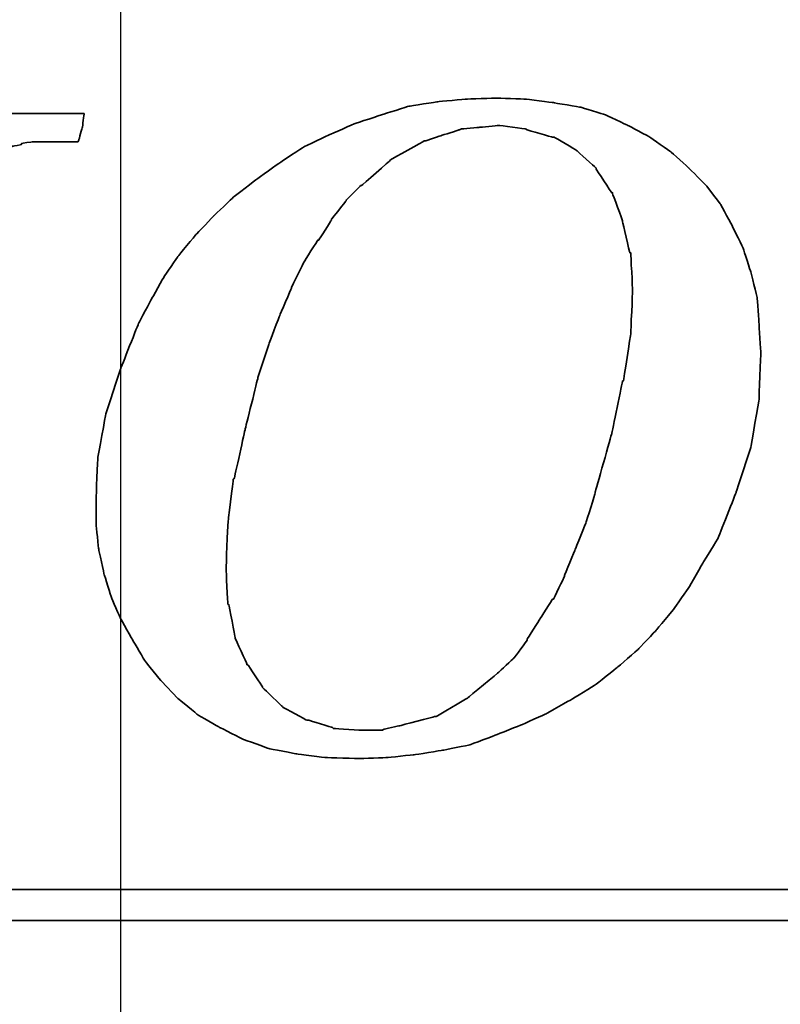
# Model space of a CAD drawing. Header units: millimetres. Extents: x -227 to 3135, y -1502 to 860.
# Tile 482 of 582: x 1241.16 to 1246.11, y -703.36 to -696.95. Entities that reach past the tile are written whole.
import ezdxf

# ---------------------------------------------------------------- set-up
doc = ezdxf.new("R2010")
doc.units = ezdxf.units.MM
doc.layers.add('2', color=7, linetype='CONTINUOUS', true_color=0xffffff)
doc.layers.add('DIM', color=4, linetype='CONTINUOUS')
doc.layers.add('layer 1', color=7, linetype='CONTINUOUS')

# ---------------------------------------------------------------- blocks, each defined once
blk = doc.blocks.new('TBI MOTION logo(完整正式版)')
at = {"layer": 'layer 1', "color": 22, "lineweight": 35}
for points, knots in [([(35.79625, -6.98375), (35.79625, -6.98375), (36.23125, -7.43875), (36.23125, -7.43875), (36.23125, -7.43875), (36.23125, -7.43875), (36.75625, -7.87125), (36.75625, -7.87125), (36.75625, -7.87125), (36.75625, -7.87125), (37.33125, -8.20375), (37.33125, -8.20375), (37.33125, -8.20375), (37.33125, -8.20375), (37.95625, -8.51875), (37.95625, -8.51875), (37.95625, -8.51875), (37.95625, -8.51875), (38.62625, -8.75875), (38.62625, -8.75875), (38.62625, -8.75875), (38.62625, -8.75875), (39.37125, -8.90375), (39.37125, -8.90375), (39.37125, -8.90375), (39.37125, -8.90375), (40.14125, -8.99875), (40.14125, -8.99875), (40.14125, -8.99875), (40.14125, -8.99875), (41.02625, -9.02375), (41.02625, -9.02375), (41.02625, -9.02375), (41.02625, -9.02375), (41.74625, -8.99875), (41.74625, -8.99875), (41.74625, -8.99875), (41.74625, -8.99875), (42.46625, -8.92375), (42.46625, -8.92375), (42.46625, -8.92375), (42.46625, -8.92375), (43.21125, -8.80625), (43.21125, -8.80625), (43.21125, -8.80625), (43.21125, -8.80625), (43.93125, -8.66375), (43.93125, -8.66375), (43.93125, -8.66375), (43.93125, -8.66375), (44.62625, -8.39875), (44.62625, -8.39875), (44.62625, -8.39875), (44.62625, -8.39875), (45.29625, -8.13375), (45.29625, -8.13375), (45.29625, -8.13375), (45.29625, -8.13375), (45.94625, -7.84375), (45.94625, -7.84375), (45.94625, -7.84375), (45.94625, -7.84375), (46.61625, -7.46375), (46.61625, -7.46375), (46.61625, -7.46375), (46.61625, -7.46375), (47.24125, -7.07875), (47.24125, -7.07875), (47.24125, -7.07875), (47.24125, -7.07875), (47.81625, -6.62375), (47.81625, -6.62375), (47.81625, -6.62375), (47.81625, -6.62375), (48.36875, -6.14375), (48.36875, -6.14375), (48.36875, -6.14375), (48.36875, -6.14375), (48.84625, -5.64125), (48.84625, -5.64125), (48.84625, -5.64125), (48.84625, -5.64125), (49.32625, -5.06375), (49.32625, -5.06375), (49.32625, -5.06375), (49.32625, -5.06375), (49.71125, -4.51374), (49.71125, -4.51374), (49.71125, -4.51374), (49.71125, -4.51374), (50.09625, -3.83874), (50.09625, -3.83874), (50.09625, -3.83874), (50.09625, -3.83874), (50.48125, -3.21374), (50.48125, -3.21374), (50.48125, -3.21374), (50.48125, -3.21374), (50.96125, -1.99125), (50.96125, -1.99125), (50.96125, -1.99125), (50.96125, -1.99125), (51.34375, -0.81875), (51.34375, -0.81875), (51.34375, -0.81875), (51.34375, -0.81875), (51.56125, 0.45624), (51.56125, 0.45624), (51.56125, 0.45624), (51.56125, 0.45624), (51.60625, 1.67624), (51.60625, 1.67624), (51.60625, 1.67624), (51.60625, 1.67624), (51.56125, 2.44625), (51.56125, 2.44625), (51.56125, 2.44625), (51.56125, 2.44625), (51.51125, 3.14125), (51.51125, 3.14125), (51.51125, 3.14125), (51.51125, 3.14125), (51.34375, 3.81125), (51.34375, 3.81125), (51.34375, 3.81125), (51.34375, 3.81125), (51.15125, 4.41125), (51.15125, 4.41125), (51.15125, 4.41125), (51.15125, 4.41125), (50.86125, 5.01125), (50.86125, 5.01125), (50.86125, 5.01125), (50.86125, 5.01125), (50.55125, 5.58875), (50.55125, 5.58875), (50.55125, 5.58875), (50.55125, 5.58875), (50.16625, 6.09125), (50.16625, 6.09125), (50.16625, 6.09125), (50.16625, 6.09125), (49.71125, 6.54875), (49.71125, 6.54875), (49.71125, 6.54875), (49.71125, 6.54875), (49.23125, 6.98125), (49.23125, 6.98125), (49.23125, 6.98125), (49.23125, 6.98125), (48.67875, 7.36625), (48.67875, 7.36625), (48.67875, 7.36625), (48.67875, 7.36625), (48.10375, 7.67625), (48.10375, 7.67625), (48.10375, 7.67625), (48.10375, 7.67625), (47.48125, 7.96375), (47.48125, 7.96375), (47.48125, 7.96375), (47.48125, 7.96375), (46.85625, 8.15625), (46.85625, 8.15625), (46.85625, 8.15625), (46.85625, 8.15625), (46.13625, 8.27624), (46.13625, 8.27624), (46.13625, 8.27624), (46.13625, 8.27624), (45.39125, 8.37125), (45.39125, 8.37125), (45.39125, 8.37125), (45.39125, 8.37125), (44.62625, 8.39624), (44.62625, 8.39624), (44.62625, 8.39624), (44.62625, 8.39624), (43.83625, 8.37125), (43.83625, 8.37125), (43.83625, 8.37125), (43.83625, 8.37125), (43.09125, 8.30125), (43.09125, 8.30125), (43.09125, 8.30125), (43.09125, 8.30125), (42.32125, 8.18125), (42.32125, 8.18125), (42.32125, 8.18125), (42.32125, 8.18125), (41.62875, 7.96375), (41.62875, 7.96375), (41.62875, 7.96375), (41.62875, 7.96375), (40.90625, 7.72625), (40.90625, 7.72625), (40.90625, 7.72625), (40.90625, 7.72625), (40.23624, 7.43625), (40.23624, 7.43625), (40.23624, 7.43625), (40.23624, 7.43625), (39.54124, 7.10125), (39.54124, 7.10125), (39.54124, 7.10125), (39.54124, 7.10125), (38.91625, 6.69125), (38.91625, 6.69125), (38.91625, 6.69125), (38.91625, 6.69125), (38.31625, 6.26125), (38.31625, 6.26125), (38.31625, 6.26125), (38.31625, 6.26125), (37.69125, 5.78125), (37.69125, 5.78125), (37.69125, 5.78125), (37.69125, 5.78125), (37.18625, 5.30125), (37.18625, 5.30125), (37.18625, 5.30125), (37.18625, 5.30125), (36.70625, 4.79624), (36.70625, 4.79624), (36.70625, 4.79624), (36.70625, 4.79624), (36.23125, 4.22125), (36.23125, 4.22125), (36.23125, 4.22125), (36.23125, 4.22125), (35.87124, 3.69375), (35.87124, 3.69375), (35.87124, 3.69375), (35.87124, 3.69375), (35.53125, 3.09125), (35.53125, 3.09125), (35.53125, 3.09125), (35.53125, 3.09125), (35.19875, 2.47125), (35.19875, 2.47125), (35.19875, 2.47125), (35.19875, 2.47125), (34.71625, 1.24625), (34.71625, 1.24625), (34.71625, 1.24625), (34.71625, 1.24625), (34.33125, 0.06874), (34.33125, 0.06874), (34.33125, 0.06874), (34.33125, 0.06874), (34.11625, -1.07875), (34.11625, -1.07875), (34.11625, -1.07875), (34.11625, -1.07875), (34.07125, -2.15875), (34.07125, -2.15875), (34.07125, -2.15875), (34.07125, -2.15875), (34.07125, -2.85375), (34.07125, -2.85375), (34.07125, -2.85375), (34.07125, -2.85375), (34.14125, -3.50375), (34.14125, -3.50375), (34.14125, -3.50375), (34.14125, -3.50375), (34.28625, -4.17375), (34.28625, -4.17375), (34.28625, -4.17375), (34.28625, -4.17375), (34.47625, -4.77624), (34.47625, -4.77624), (34.47625, -4.77624), (34.47625, -4.77624), (34.71625, -5.32625), (34.71625, -5.32625), (34.71625, -5.32625), (34.71625, -5.32625), (35.05375, -5.92875), (35.05375, -5.92875), (35.05375, -5.92875), (35.05375, -5.92875), (35.36375, -6.45375), (35.36375, -6.45375), (35.36375, -6.45375), (35.36375, -6.45375), (35.79625, -6.98375), (35.79625, -6.98375)], [0, 0, 0, 0, 0.01388889, 0.01388889, 0.01388889, 0.0138889, 0.02777778, 0.02777778, 0.02777778, 0.02777779, 0.04166667, 0.04166667, 0.04166667, 0.04166668, 0.05555556, 0.05555556, 0.05555556, 0.05555557, 0.06944444, 0.06944444, 0.06944444, 0.06944445, 0.08333333, 0.08333333, 0.08333333, 0.08333334, 0.09722222, 0.09722222, 0.09722222, 0.09722223, 0.11111111, 0.11111111, 0.11111111, 0.11111112, 0.125, 0.125, 0.125, 0.12500001, 0.13888889, 0.13888889, 0.13888889, 0.1388889, 0.15277778, 0.15277778, 0.15277778, 0.15277779, 0.16666667, 0.16666667, 0.16666667, 0.16666668, 0.18055556, 0.18055556, 0.18055556, 0.18055557, 0.19444444, 0.19444444, 0.19444444, 0.19444445, 0.20833333, 0.20833333, 0.20833333, 0.20833334, 0.22222222, 0.22222222, 0.22222222, 0.22222223, 0.23611111, 0.23611111, 0.23611111, 0.23611112, 0.25, 0.25, 0.25, 0.25000001, 0.26388889, 0.26388889, 0.26388889, 0.2638889, 0.27777778, 0.27777778, 0.27777778, 0.27777779, 0.29166667, 0.29166667, 0.29166667, 0.29166668, 0.30555556, 0.30555556, 0.30555556, 0.30555557, 0.31944444, 0.31944444, 0.31944444, 0.31944445, 0.33333333, 0.33333333, 0.33333333, 0.33333334, 0.34722222, 0.34722222, 0.34722222, 0.34722223, 0.36111111, 0.36111111, 0.36111111, 0.36111112, 0.375, 0.375, 0.375, 0.37500001, 0.38888889, 0.38888889, 0.38888889, 0.3888889, 0.40277778, 0.40277778, 0.40277778, 0.40277779, 0.41666667, 0.41666667, 0.41666667, 0.41666668, 0.43055556, 0.43055556, 0.43055556, 0.43055557, 0.44444444, 0.44444444, 0.44444444, 0.44444445, 0.45833333, 0.45833333, 0.45833333, 0.45833334, 0.47222222, 0.47222222, 0.47222222, 0.47222223, 0.48611111, 0.48611111, 0.48611111, 0.48611112, 0.5, 0.5, 0.5, 0.50000001, 0.51388889, 0.51388889, 0.51388889, 0.5138889, 0.52777778, 0.52777778, 0.52777778, 0.52777779, 0.54166667, 0.54166667, 0.54166667, 0.54166668, 0.55555556, 0.55555556, 0.55555556, 0.55555557, 0.56944444, 0.56944444, 0.56944444, 0.56944445, 0.58333333, 0.58333333, 0.58333333, 0.58333334, 0.59722222, 0.59722222, 0.59722222, 0.59722223, 0.61111111, 0.61111111, 0.61111111, 0.61111112, 0.625, 0.625, 0.625, 0.62500001, 0.63888889, 0.63888889, 0.63888889, 0.6388889, 0.65277778, 0.65277778, 0.65277778, 0.65277779, 0.66666667, 0.66666667, 0.66666667, 0.66666668, 0.68055556, 0.68055556, 0.68055556, 0.68055557, 0.69444444, 0.69444444, 0.69444444, 0.69444445, 0.70833333, 0.70833333, 0.70833333, 0.70833334, 0.72222222, 0.72222222, 0.72222222, 0.72222223, 0.73611111, 0.73611111, 0.73611111, 0.73611112, 0.75, 0.75, 0.75, 0.75000001, 0.76388889, 0.76388889, 0.76388889, 0.7638889, 0.77777778, 0.77777778, 0.77777778, 0.77777779, 0.79166667, 0.79166667, 0.79166667, 0.79166668, 0.80555556, 0.80555556, 0.80555556, 0.80555557, 0.81944444, 0.81944444, 0.81944444, 0.81944445, 0.83333333, 0.83333333, 0.83333333, 0.83333334, 0.84722222, 0.84722222, 0.84722222, 0.84722223, 0.86111111, 0.86111111, 0.86111111, 0.86111112, 0.875, 0.875, 0.875, 0.87500001, 0.88888889, 0.88888889, 0.88888889, 0.8888889, 0.90277778, 0.90277778, 0.90277778, 0.90277779, 0.91666667, 0.91666667, 0.91666667, 0.91666668, 0.93055556, 0.93055556, 0.93055556, 0.93055557, 0.94444444, 0.94444444, 0.94444444, 0.94444445, 0.95833333, 0.95833333, 0.95833333, 0.95833334, 0.97222222, 0.97222222, 0.97222222, 0.97222223, 0.98611111, 0.98611111, 0.98611111, 0.98611112, 1, 1, 1, 1]), ([(22.26375, -7.94375), (22.26375, -7.94375), (22.26375, -7.96625), (22.26375, -7.96625), (22.26375, -7.96625), (22.26375, -7.96625), (22.24125, -7.99125), (22.24125, -7.99125), (22.24125, -7.99125), (22.24125, -7.99125), (22.14625, -8.34875), (22.14625, -8.34875), (22.14625, -8.34875), (22.14625, -8.34875), (22.07625, -8.68625), (22.07625, -8.68625), (22.07625, -8.68625), (22.07625, -8.68625), (22.17125, -8.68625), (22.17125, -8.68625), (22.17125, -8.68625), (22.17125, -8.68625), (22.55375, -8.68625), (22.55375, -8.68625), (22.55375, -8.68625), (22.55375, -8.68625), (23.08125, -8.68625), (23.08125, -8.68625), (23.08125, -8.68625), (23.08125, -8.68625), (23.70375, -8.68625), (23.70375, -8.68625), (23.70375, -8.68625), (23.70375, -8.68625), (24.42625, -8.68625), (24.42625, -8.68625), (24.42625, -8.68625), (24.42625, -8.68625), (25.91125, -8.68625), (25.91125, -8.68625), (25.91125, -8.68625), (25.91125, -8.68625), (27.40125, -8.68625), (27.40125, -8.68625), (27.40125, -8.68625), (27.40125, -8.68625), (28.11875, -8.68625), (28.11875, -8.68625), (28.11875, -8.68625), (28.11875, -8.68625), (28.74125, -8.68625), (28.74125, -8.68625), (28.74125, -8.68625), (28.74125, -8.68625), (29.22125, -8.68625), (29.22125, -8.68625), (29.22125, -8.68625), (29.22125, -8.68625), (29.65625, -8.68625), (29.65625, -8.68625), (29.65625, -8.68625), (29.65625, -8.68625), (29.84875, -8.68625), (29.84875, -8.68625), (29.84875, -8.68625), (29.84875, -8.68625), (29.84875, -8.63875), (29.84875, -8.63875), (29.84875, -8.63875), (29.84875, -8.63875), (29.87125, -8.63875), (29.87125, -8.63875), (29.87125, -8.63875), (29.87125, -8.63875), (29.96875, -8.27875), (29.96875, -8.27875), (29.96875, -8.27875), (29.96875, -8.27875), (30.04125, -7.94375), (30.04125, -7.94375), (30.04125, -7.94375), (30.04125, -7.94375), (29.65625, -7.94375), (29.65625, -7.94375), (29.65625, -7.94375), (29.65625, -7.94375), (29.22125, -7.94375), (29.22125, -7.94375), (29.22125, -7.94375), (29.22125, -7.94375), (29.08125, -7.94375), (29.08125, -7.94375), (29.08125, -7.94375), (29.08125, -7.94375), (29.03125, -7.94375), (29.03125, -7.94375), (29.03125, -7.94375), (29.03125, -7.94375), (28.45625, -7.89375), (28.45625, -7.89375), (28.45625, -7.89375), (28.45625, -7.89375), (28.43125, -7.87125), (28.43125, -7.87125), (28.43125, -7.87125), (28.43125, -7.87125), (28.19125, -7.82375), (28.19125, -7.82375), (28.19125, -7.82375), (28.19125, -7.82375), (28.16625, -7.82375), (28.16625, -7.82375), (28.16625, -7.82375), (28.16625, -7.82375), (28.14625, -7.82375), (28.14625, -7.82375), (28.14625, -7.82375), (28.14625, -7.82375), (27.95125, -7.72375), (27.95125, -7.72375), (27.95125, -7.72375), (27.95125, -7.72375), (27.92625, -7.70375), (27.92625, -7.70375), (27.92625, -7.70375), (27.92625, -7.70375), (27.90625, -7.67875), (27.90625, -7.67875), (27.90625, -7.67875), (27.90625, -7.67875), (27.76125, -7.48875), (27.76125, -7.48875), (27.76125, -7.48875), (27.76125, -7.48875), (27.73375, -7.43875), (27.73375, -7.43875), (27.73375, -7.43875), (27.73375, -7.43875), (27.71125, -7.38875), (27.71125, -7.38875), (27.71125, -7.38875), (27.71125, -7.38875), (27.66625, -7.12875), (27.66625, -7.12875), (27.66625, -7.12875), (27.66625, -7.12875), (27.66625, -7.10375), (27.66625, -7.10375), (27.66625, -7.10375), (27.66625, -7.10375), (27.66625, -7.05375), (27.66625, -7.05375), (27.66625, -7.05375), (27.66625, -7.05375), (27.66625, -7.00875), (27.66625, -7.00875), (27.66625, -7.00875), (27.66625, -7.00875), (27.71125, -6.69625), (27.71125, -6.69625), (27.71125, -6.69625), (27.71125, -6.69625), (27.71125, -6.67125), (27.71125, -6.67125), (27.71125, -6.67125), (27.71125, -6.67125), (27.73375, -6.64875), (27.73375, -6.64875), (27.73375, -6.64875), (27.73375, -6.64875), (27.78625, -6.50375), (27.78625, -6.50375), (27.78625, -6.50375), (27.78625, -6.50375), (27.83125, -6.38375), (27.83125, -6.38375), (27.83125, -6.38375), (27.83125, -6.38375), (27.88125, -6.14375), (27.88125, -6.14375), (27.88125, -6.14375), (27.88125, -6.14375), (27.88125, -6.11875), (27.88125, -6.11875), (27.88125, -6.11875), (27.88125, -6.11875), (27.97625, -5.85375), (27.97625, -5.85375), (27.97625, -5.85375), (27.97625, -5.85375), (28.07375, -5.47125), (28.07375, -5.47125), (28.07375, -5.47125), (28.07375, -5.47125), (28.26625, -4.65375), (28.26625, -4.65375), (28.26625, -4.65375), (28.26625, -4.65375), (28.26625, -4.63375), (28.26625, -4.63375), (28.26625, -4.63375), (28.26625, -4.63375), (28.55125, -3.67374), (28.55125, -3.67374), (28.55125, -3.67374), (28.55125, -3.67374), (28.84125, -2.59374), (28.84125, -2.59374), (28.84125, -2.59374), (28.84125, -2.59374), (29.46125, -0.19375), (29.46125, -0.19375), (29.46125, -0.19375), (29.46125, -0.19375), (30.08625, 2.20624), (30.08625, 2.20624), (30.08625, 2.20624), (30.08625, 2.20624), (30.37625, 3.30875), (30.37625, 3.30875), (30.37625, 3.30875), (30.37625, 3.30875), (30.37625, 3.33125), (30.37625, 3.33125), (30.37625, 3.33125), (30.37625, 3.33125), (30.66125, 4.27125), (30.66125, 4.27125), (30.66125, 4.27125), (30.66125, 4.27125), (30.66125, 4.31875), (30.66125, 4.31875), (30.66125, 4.31875), (30.66125, 4.31875), (30.85625, 5.13125), (30.85625, 5.13125), (30.85625, 5.13125), (30.85625, 5.13125), (30.95125, 5.47125), (30.95125, 5.47125), (30.95125, 5.47125), (30.95125, 5.47125), (30.95125, 5.49125), (30.95125, 5.49125), (30.95125, 5.49125), (30.95125, 5.49125), (31.04625, 5.75625), (31.04625, 5.75625), (31.04625, 5.75625), (31.04625, 5.75625), (31.09625, 5.97125), (31.09625, 5.97125), (31.09625, 5.97125), (31.09625, 5.97125), (31.09625, 5.99624), (31.09625, 5.99624), (31.09625, 5.99624), (31.09625, 5.99624), (31.14375, 6.16625), (31.14375, 6.16625), (31.14375, 6.16625), (31.14375, 6.16625), (31.14375, 6.18625), (31.14375, 6.18625), (31.14375, 6.18625), (31.14375, 6.18625), (31.16624, 6.28625), (31.16624, 6.28625), (31.16624, 6.28625), (31.16624, 6.28625), (31.16624, 6.33124), (31.16624, 6.33124), (31.16624, 6.33124), (31.16624, 6.33124), (31.19125, 6.38124), (31.19125, 6.38124), (31.19125, 6.38124), (31.19125, 6.38124), (31.38125, 6.71625), (31.38125, 6.71625), (31.38125, 6.71625), (31.38125, 6.71625), (31.40624, 6.74125), (31.40624, 6.74125), (31.40624, 6.74125), (31.40624, 6.74125), (31.43125, 6.76625), (31.43125, 6.76625), (31.43125, 6.76625), (31.43125, 6.76625), (31.64625, 7.00624), (31.64625, 7.00624), (31.64625, 7.00624), (31.64625, 7.00624), (31.67125, 7.00624), (31.67125, 7.00624), (31.67125, 7.00624), (31.67125, 7.00624), (31.69625, 7.00624), (31.69625, 7.00624), (31.69625, 7.00624), (31.69625, 7.00624), (31.83875, 7.10125), (31.83875, 7.10125), (31.83875, 7.10125), (31.83875, 7.10125), (31.86124, 7.12624), (31.86124, 7.12624), (31.86124, 7.12624), (31.86124, 7.12624), (31.88625, 7.12624), (31.88625, 7.12624), (31.88625, 7.12624), (31.88625, 7.12624), (32.10124, 7.17125), (32.10124, 7.17125), (32.10124, 7.17125), (32.10124, 7.17125), (32.10124, 7.19624), (32.10124, 7.19624), (32.10124, 7.19624), (32.10124, 7.19624), (32.39125, 7.24624), (32.39125, 7.24624), (32.39125, 7.24624), (32.39125, 7.24624), (32.41624, 7.24624), (32.41624, 7.24624), (32.41624, 7.24624), (32.41624, 7.24624), (32.43624, 7.24624), (32.43624, 7.24624), (32.43624, 7.24624), (32.43624, 7.24624), (32.72375, 7.24624), (32.72375, 7.24624), (32.72375, 7.24624), (32.72375, 7.24624), (32.79624, 7.24624), (32.79624, 7.24624), (32.79624, 7.24624), (32.79624, 7.24624), (32.89625, 7.24624), (32.89625, 7.24624), (32.89625, 7.24624), (32.89625, 7.24624), (33.23124, 7.24624), (33.23124, 7.24624), (33.23124, 7.24624), (33.23124, 7.24624), (33.59125, 7.24624), (33.59125, 7.24624), (33.59125, 7.24624), (33.59125, 7.24624), (33.61625, 7.29125), (33.61625, 7.29125), (33.61625, 7.29125), (33.61625, 7.29125), (33.71125, 7.62625), (33.71125, 7.62625), (33.71125, 7.62625), (33.71125, 7.62625), (33.75625, 7.98625), (33.75625, 7.98625), (33.75625, 7.98625), (33.75625, 7.98625), (33.63625, 7.98625), (33.63625, 7.98625), (33.63625, 7.98625), (33.63625, 7.98625), (33.23124, 7.98625), (33.23124, 7.98625), (33.23124, 7.98625), (33.23124, 7.98625), (32.67875, 7.98625), (32.67875, 7.98625), (32.67875, 7.98625), (32.67875, 7.98625), (32.05625, 7.98625), (32.05625, 7.98625), (32.05625, 7.98625), (32.05625, 7.98625), (31.35625, 7.98625), (31.35625, 7.98625), (31.35625, 7.98625), (31.35625, 7.98625), (29.80125, 7.98625), (29.80125, 7.98625), (29.80125, 7.98625), (29.80125, 7.98625), (28.26625, 7.98625), (28.26625, 7.98625), (28.26625, 7.98625), (28.26625, 7.98625), (27.59125, 7.98625), (27.59125, 7.98625), (27.59125, 7.98625), (27.59125, 7.98625), (26.91875, 7.98625), (26.91875, 7.98625), (26.91875, 7.98625), (26.91875, 7.98625), (26.39125, 7.98625), (26.39125, 7.98625), (26.39125, 7.98625), (26.39125, 7.98625), (25.96125, 7.98625), (25.96125, 7.98625), (25.96125, 7.98625), (25.96125, 7.98625), (25.76875, 7.98625), (25.76875, 7.98625), (25.76875, 7.98625), (25.76875, 7.98625), (25.76875, 7.96375), (25.76875, 7.96375), (25.76875, 7.96375), (25.76875, 7.96375), (25.74625, 7.94125), (25.74625, 7.94125), (25.74625, 7.94125), (25.74625, 7.94125), (25.64875, 7.55625), (25.64875, 7.55625), (25.64875, 7.55625), (25.64875, 7.55625), (25.57625, 7.24624), (25.57625, 7.24624), (25.57625, 7.24624), (25.57625, 7.24624), (25.59875, 7.24624), (25.59875, 7.24624), (25.59875, 7.24624), (25.59875, 7.24624), (26.01125, 7.24624), (26.01125, 7.24624), (26.01125, 7.24624), (26.01125, 7.24624), (26.48625, 7.24624), (26.48625, 7.24624), (26.48625, 7.24624), (26.48625, 7.24624), (26.60625, 7.24624), (26.60625, 7.24624), (26.60625, 7.24624), (26.60625, 7.24624), (26.63125, 7.24624), (26.63125, 7.24624), (26.63125, 7.24624), (26.63125, 7.24624), (26.68125, 7.24624), (26.68125, 7.24624), (26.68125, 7.24624), (26.68125, 7.24624), (26.70625, 7.24624), (26.70625, 7.24624), (26.70625, 7.24624), (26.70625, 7.24624), (26.96625, 7.24624), (26.96625, 7.24624), (26.96625, 7.24624), (26.96625, 7.24624), (26.99125, 7.21875), (26.99125, 7.21875), (26.99125, 7.21875), (26.99125, 7.21875), (27.23375, 7.17125), (27.23375, 7.17125), (27.23375, 7.17125), (27.23375, 7.17125), (27.40125, 7.12624), (27.40125, 7.12624), (27.40125, 7.12624), (27.40125, 7.12624), (27.56625, 7.07624), (27.56625, 7.07624), (27.56625, 7.07624), (27.56625, 7.07624), (27.61375, 7.07624), (27.61375, 7.07624), (27.61375, 7.07624), (27.61375, 7.07624), (27.64125, 7.07624), (27.64125, 7.07624), (27.64125, 7.07624), (27.64125, 7.07624), (27.66625, 7.02624), (27.66625, 7.02624), (27.66625, 7.02624), (27.66625, 7.02624), (27.85625, 6.86125), (27.85625, 6.86125), (27.85625, 6.86125), (27.85625, 6.86125), (27.88125, 6.81125), (27.88125, 6.81125), (27.88125, 6.81125), (27.88125, 6.81125), (27.88125, 6.76625), (27.88125, 6.76625), (27.88125, 6.76625), (27.88125, 6.76625), (27.92625, 6.47625), (27.92625, 6.47625), (27.92625, 6.47625), (27.92625, 6.47625), (27.95125, 6.45124), (27.95125, 6.45124), (27.95125, 6.45124), (27.95125, 6.45124), (27.95125, 6.42625), (27.95125, 6.42625), (27.95125, 6.42625), (27.95125, 6.42625), (27.95125, 6.40625), (27.95125, 6.40625), (27.95125, 6.40625), (27.95125, 6.40625), (27.92625, 6.35625), (27.92625, 6.35625), (27.92625, 6.35625), (27.92625, 6.35625), (27.92625, 6.33124), (27.92625, 6.33124), (27.92625, 6.33124), (27.92625, 6.33124), (27.90625, 5.99624), (27.90625, 5.99624), (27.90625, 5.99624), (27.90625, 5.99624), (27.88125, 5.89875), (27.88125, 5.89875), (27.88125, 5.89875), (27.88125, 5.89875), (27.85625, 5.87625), (27.85625, 5.87625), (27.85625, 5.87625), (27.85625, 5.87625), (27.85625, 5.85125), (27.85625, 5.85125), (27.85625, 5.85125), (27.85625, 5.85125), (27.85625, 5.82625), (27.85625, 5.82625), (27.85625, 5.82625), (27.85625, 5.82625), (27.83125, 5.82625), (27.83125, 5.82625), (27.83125, 5.82625), (27.83125, 5.82625), (27.78625, 5.63625), (27.78625, 5.63625), (27.78625, 5.63625), (27.78625, 5.63625), (27.78625, 5.61125), (27.78625, 5.61125), (27.78625, 5.61125), (27.78625, 5.61125), (27.78625, 5.58875), (27.78625, 5.58875), (27.78625, 5.58875), (27.78625, 5.58875), (27.68625, 5.42125), (27.68625, 5.42125), (27.68625, 5.42125), (27.68625, 5.42125), (27.66625, 5.13125), (27.66625, 5.13125), (27.66625, 5.13125), (27.66625, 5.13125), (27.64125, 5.10874), (27.64125, 5.10874), (27.64125, 5.10874), (27.64125, 5.10874), (27.64125, 5.08625), (27.64125, 5.08625), (27.64125, 5.08625), (27.64125, 5.08625), (27.52125, 4.75124), (27.52125, 4.75124), (27.52125, 4.75124), (27.52125, 4.75124), (27.30625, 3.95625), (27.30625, 3.95625), (27.30625, 3.95625), (27.30625, 3.95625), (27.03875, 2.97125), (27.03875, 2.97125), (27.03875, 2.97125), (27.03875, 2.97125), (26.75375, 1.87125), (26.75375, 1.87125), (26.75375, 1.87125), (26.75375, 1.87125), (26.12625, -0.50374), (26.12625, -0.50374), (26.12625, -0.50374), (26.12625, -0.50374), (25.50625, -2.85375), (25.50625, -2.85375), (25.50625, -2.85375), (25.50625, -2.85375), (25.21625, -3.95875), (25.21625, -3.95875), (25.21625, -3.95875), (25.21625, -3.95875), (25.21625, -3.98375), (25.21625, -3.98375), (25.21625, -3.98375), (25.21625, -3.98375), (24.93125, -4.94375), (24.93125, -4.94375), (24.93125, -4.94375), (24.93125, -4.94375), (24.73625, -5.78375), (24.73625, -5.78375), (24.73625, -5.78375), (24.73625, -5.78375), (24.64125, -6.11875), (24.64125, -6.11875), (24.64125, -6.11875), (24.64125, -6.11875), (24.64125, -6.14375), (24.64125, -6.14375), (24.64125, -6.14375), (24.64125, -6.14375), (24.54625, -6.40875), (24.54625, -6.40875), (24.54625, -6.40875), (24.54625, -6.40875), (24.49625, -6.64875), (24.49625, -6.64875), (24.49625, -6.64875), (24.49625, -6.64875), (24.49625, -6.67125), (24.49625, -6.67125), (24.49625, -6.67125), (24.49625, -6.67125), (24.45125, -6.81375), (24.45125, -6.81375), (24.45125, -6.81375), (24.45125, -6.81375), (24.40125, -6.95875), (24.40125, -6.95875), (24.40125, -6.95875), (24.40125, -6.95875), (24.23375, -7.34375), (24.23375, -7.34375), (24.23375, -7.34375), (24.23375, -7.34375), (24.23375, -7.36875), (24.23375, -7.36875), (24.23375, -7.36875), (24.23375, -7.36875), (24.20875, -7.38875), (24.20875, -7.38875), (24.20875, -7.38875), (24.20875, -7.38875), (23.94625, -7.67875), (23.94625, -7.67875), (23.94625, -7.67875), (23.94625, -7.67875), (23.92125, -7.70375), (23.92125, -7.70375), (23.92125, -7.70375), (23.92125, -7.70375), (23.87125, -7.72375), (23.87125, -7.72375), (23.87125, -7.72375), (23.87125, -7.72375), (23.53875, -7.87125), (23.53875, -7.87125), (23.53875, -7.87125), (23.53875, -7.87125), (23.51125, -7.87125), (23.51125, -7.87125), (23.51125, -7.87125), (23.51125, -7.87125), (23.49125, -7.89375), (23.49125, -7.89375), (23.49125, -7.89375), (23.49125, -7.89375), (23.05625, -7.94375), (23.05625, -7.94375), (23.05625, -7.94375), (23.05625, -7.94375), (23.03625, -7.94375), (23.03625, -7.94375), (23.03625, -7.94375), (23.03625, -7.94375), (22.98625, -7.94375), (22.98625, -7.94375), (22.98625, -7.94375), (22.98625, -7.94375), (22.88875, -7.94375), (22.88875, -7.94375), (22.88875, -7.94375), (22.88875, -7.94375), (22.55375, -7.94375), (22.55375, -7.94375), (22.55375, -7.94375), (22.55375, -7.94375), (22.26375, -7.94375), (22.26375, -7.94375)], [0, 0, 0, 0, 0.00568182, 0.00568182, 0.00568182, 0.00568183, 0.01136364, 0.01136364, 0.01136364, 0.01136365, 0.01704545, 0.01704545, 0.01704545, 0.01704546, 0.02272727, 0.02272727, 0.02272727, 0.02272728, 0.02840909, 0.02840909, 0.02840909, 0.0284091, 0.03409091, 0.03409091, 0.03409091, 0.03409092, 0.03977273, 0.03977273, 0.03977273, 0.03977274, 0.04545455, 0.04545455, 0.04545455, 0.04545456, 0.05113636, 0.05113636, 0.05113636, 0.05113637, 0.05681818, 0.05681818, 0.05681818, 0.05681819, 0.0625, 0.0625, 0.0625, 0.06250001, 0.06818182, 0.06818182, 0.06818182, 0.06818183, 0.07386364, 0.07386364, 0.07386364, 0.07386365, 0.07954545, 0.07954545, 0.07954545, 0.07954546, 0.08522727, 0.08522727, 0.08522727, 0.08522728, 0.09090909, 0.09090909, 0.09090909, 0.0909091, 0.09659091, 0.09659091, 0.09659091, 0.09659092, 0.10227273, 0.10227273, 0.10227273, 0.10227274, 0.10795455, 0.10795455, 0.10795455, 0.10795456, 0.11363636, 0.11363636, 0.11363636, 0.11363637, 0.11931818, 0.11931818, 0.11931818, 0.11931819, 0.125, 0.125, 0.125, 0.12500001, 0.13068182, 0.13068182, 0.13068182, 0.13068183, 0.13636364, 0.13636364, 0.13636364, 0.13636365, 0.14204545, 0.14204545, 0.14204545, 0.14204546, 0.14772727, 0.14772727, 0.14772727, 0.14772728, 0.15340909, 0.15340909, 0.15340909, 0.1534091, 0.15909091, 0.15909091, 0.15909091, 0.15909092, 0.16477273, 0.16477273, 0.16477273, 0.16477274, 0.17045455, 0.17045455, 0.17045455, 0.17045456, 0.17613636, 0.17613636, 0.17613636, 0.17613637, 0.18181818, 0.18181818, 0.18181818, 0.18181819, 0.1875, 0.1875, 0.1875, 0.18750001, 0.19318182, 0.19318182, 0.19318182, 0.19318183, 0.19886364, 0.19886364, 0.19886364, 0.19886365, 0.20454545, 0.20454545, 0.20454545, 0.20454546, 0.21022727, 0.21022727, 0.21022727, 0.21022728, 0.21590909, 0.21590909, 0.21590909, 0.2159091, 0.22159091, 0.22159091, 0.22159091, 0.22159092, 0.22727273, 0.22727273, 0.22727273, 0.22727274, 0.23295455, 0.23295455, 0.23295455, 0.23295456, 0.23863636, 0.23863636, 0.23863636, 0.23863637, 0.24431818, 0.24431818, 0.24431818, 0.24431819, 0.25, 0.25, 0.25, 0.25000001, 0.25568182, 0.25568182, 0.25568182, 0.25568183, 0.26136364, 0.26136364, 0.26136364, 0.26136365, 0.26704545, 0.26704545, 0.26704545, 0.26704546, 0.27272727, 0.27272727, 0.27272727, 0.27272728, 0.27840909, 0.27840909, 0.27840909, 0.2784091, 0.28409091, 0.28409091, 0.28409091, 0.28409092, 0.28977273, 0.28977273, 0.28977273, 0.28977274, 0.29545455, 0.29545455, 0.29545455, 0.29545456, 0.30113636, 0.30113636, 0.30113636, 0.30113637, 0.30681818, 0.30681818, 0.30681818, 0.30681819, 0.3125, 0.3125, 0.3125, 0.31250001, 0.31818182, 0.31818182, 0.31818182, 0.31818183, 0.32386364, 0.32386364, 0.32386364, 0.32386365, 0.32954545, 0.32954545, 0.32954545, 0.32954546, 0.33522727, 0.33522727, 0.33522727, 0.33522728, 0.34090909, 0.34090909, 0.34090909, 0.3409091, 0.34659091, 0.34659091, 0.34659091, 0.34659092, 0.35227273, 0.35227273, 0.35227273, 0.35227274, 0.35795455, 0.35795455, 0.35795455, 0.35795456, 0.36363636, 0.36363636, 0.36363636, 0.36363637, 0.36931818, 0.36931818, 0.36931818, 0.36931819, 0.375, 0.375, 0.375, 0.37500001, 0.38068182, 0.38068182, 0.38068182, 0.38068183, 0.38636364, 0.38636364, 0.38636364, 0.38636365, 0.39204545, 0.39204545, 0.39204545, 0.39204546, 0.39772727, 0.39772727, 0.39772727, 0.39772728, 0.40340909, 0.40340909, 0.40340909, 0.4034091, 0.40909091, 0.40909091, 0.40909091, 0.40909092, 0.41477273, 0.41477273, 0.41477273, 0.41477274, 0.42045455, 0.42045455, 0.42045455, 0.42045456, 0.42613636, 0.42613636, 0.42613636, 0.42613637, 0.43181818, 0.43181818, 0.43181818, 0.43181819, 0.4375, 0.4375, 0.4375, 0.43750001, 0.44318182, 0.44318182, 0.44318182, 0.44318183, 0.44886364, 0.44886364, 0.44886364, 0.44886365, 0.45454545, 0.45454545, 0.45454545, 0.45454546, 0.46022727, 0.46022727, 0.46022727, 0.46022728, 0.46590909, 0.46590909, 0.46590909, 0.4659091, 0.47159091, 0.47159091, 0.47159091, 0.47159092, 0.47727273, 0.47727273, 0.47727273, 0.47727274, 0.48295455, 0.48295455, 0.48295455, 0.48295456, 0.48863636, 0.48863636, 0.48863636, 0.48863637, 0.49431818, 0.49431818, 0.49431818, 0.49431819, 0.5, 0.5, 0.5, 0.50000001, 0.50568182, 0.50568182, 0.50568182, 0.50568183, 0.51136364, 0.51136364, 0.51136364, 0.51136365, 0.51704545, 0.51704545, 0.51704545, 0.51704546, 0.52272727, 0.52272727, 0.52272727, 0.52272728, 0.52840909, 0.52840909, 0.52840909, 0.5284091, 0.53409091, 0.53409091, 0.53409091, 0.53409092, 0.53977273, 0.53977273, 0.53977273, 0.53977274, 0.54545455, 0.54545455, 0.54545455, 0.54545456, 0.55113636, 0.55113636, 0.55113636, 0.55113637, 0.55681818, 0.55681818, 0.55681818, 0.55681819, 0.5625, 0.5625, 0.5625, 0.56250001, 0.56818182, 0.56818182, 0.56818182, 0.56818183, 0.57386364, 0.57386364, 0.57386364, 0.57386365, 0.57954545, 0.57954545, 0.57954545, 0.57954546, 0.58522727, 0.58522727, 0.58522727, 0.58522728, 0.59090909, 0.59090909, 0.59090909, 0.5909091, 0.59659091, 0.59659091, 0.59659091, 0.59659092, 0.60227273, 0.60227273, 0.60227273, 0.60227274, 0.60795455, 0.60795455, 0.60795455, 0.60795456, 0.61363636, 0.61363636, 0.61363636, 0.61363637, 0.61931818, 0.61931818, 0.61931818, 0.61931819, 0.625, 0.625, 0.625, 0.62500001, 0.63068182, 0.63068182, 0.63068182, 0.63068183, 0.63636364, 0.63636364, 0.63636364, 0.63636365, 0.64204545, 0.64204545, 0.64204545, 0.64204546, 0.64772727, 0.64772727, 0.64772727, 0.64772728, 0.65340909, 0.65340909, 0.65340909, 0.6534091, 0.65909091, 0.65909091, 0.65909091, 0.65909092, 0.66477273, 0.66477273, 0.66477273, 0.66477274, 0.67045455, 0.67045455, 0.67045455, 0.67045456, 0.67613636, 0.67613636, 0.67613636, 0.67613637, 0.68181818, 0.68181818, 0.68181818, 0.68181819, 0.6875, 0.6875, 0.6875, 0.68750001, 0.69318182, 0.69318182, 0.69318182, 0.69318183, 0.69886364, 0.69886364, 0.69886364, 0.69886365, 0.70454545, 0.70454545, 0.70454545, 0.70454546, 0.71022727, 0.71022727, 0.71022727, 0.71022728, 0.71590909, 0.71590909, 0.71590909, 0.7159091, 0.72159091, 0.72159091, 0.72159091, 0.72159092, 0.72727273, 0.72727273, 0.72727273, 0.72727274, 0.73295455, 0.73295455, 0.73295455, 0.73295456, 0.73863636, 0.73863636, 0.73863636, 0.73863637, 0.74431818, 0.74431818, 0.74431818, 0.74431819, 0.75, 0.75, 0.75, 0.75000001, 0.75568182, 0.75568182, 0.75568182, 0.75568183, 0.76136364, 0.76136364, 0.76136364, 0.76136365, 0.76704545, 0.76704545, 0.76704545, 0.76704546, 0.77272727, 0.77272727, 0.77272727, 0.77272728, 0.77840909, 0.77840909, 0.77840909, 0.7784091, 0.78409091, 0.78409091, 0.78409091, 0.78409092, 0.78977273, 0.78977273, 0.78977273, 0.78977274, 0.79545455, 0.79545455, 0.79545455, 0.79545456, 0.80113636, 0.80113636, 0.80113636, 0.80113637, 0.80681818, 0.80681818, 0.80681818, 0.80681819, 0.8125, 0.8125, 0.8125, 0.81250001, 0.81818182, 0.81818182, 0.81818182, 0.81818183, 0.82386364, 0.82386364, 0.82386364, 0.82386365, 0.82954545, 0.82954545, 0.82954545, 0.82954546, 0.83522727, 0.83522727, 0.83522727, 0.83522728, 0.84090909, 0.84090909, 0.84090909, 0.8409091, 0.84659091, 0.84659091, 0.84659091, 0.84659092, 0.85227273, 0.85227273, 0.85227273, 0.85227274, 0.85795455, 0.85795455, 0.85795455, 0.85795456, 0.86363636, 0.86363636, 0.86363636, 0.86363637, 0.86931818, 0.86931818, 0.86931818, 0.86931819, 0.875, 0.875, 0.875, 0.87500001, 0.88068182, 0.88068182, 0.88068182, 0.88068183, 0.88636364, 0.88636364, 0.88636364, 0.88636365, 0.89204545, 0.89204545, 0.89204545, 0.89204546, 0.89772727, 0.89772727, 0.89772727, 0.89772728, 0.90340909, 0.90340909, 0.90340909, 0.9034091, 0.90909091, 0.90909091, 0.90909091, 0.90909092, 0.91477273, 0.91477273, 0.91477273, 0.91477274, 0.92045455, 0.92045455, 0.92045455, 0.92045456, 0.92613636, 0.92613636, 0.92613636, 0.92613637, 0.93181818, 0.93181818, 0.93181818, 0.93181819, 0.9375, 0.9375, 0.9375, 0.93750001, 0.94318182, 0.94318182, 0.94318182, 0.94318183, 0.94886364, 0.94886364, 0.94886364, 0.94886365, 0.95454545, 0.95454545, 0.95454545, 0.95454546, 0.96022727, 0.96022727, 0.96022727, 0.96022728, 0.96590909, 0.96590909, 0.96590909, 0.9659091, 0.97159091, 0.97159091, 0.97159091, 0.97159092, 0.97727273, 0.97727273, 0.97727273, 0.97727274, 0.98295455, 0.98295455, 0.98295455, 0.98295456, 0.98863636, 0.98863636, 0.98863636, 0.98863637, 0.99431818, 0.99431818, 0.99431818, 0.99431819, 1, 1, 1, 1]), ([(38.33875, 1.03124), (38.33875, 1.03124), (38.62625, 1.89625), (38.62625, 1.89625), (38.62625, 1.89625), (38.62625, 1.89625), (38.91625, 2.66375), (38.91625, 2.66375), (38.91625, 2.66375), (38.91625, 2.66375), (39.22625, 3.38125), (39.22625, 3.38125), (39.22625, 3.38125), (39.22625, 3.38125), (39.22625, 3.40624), (39.22625, 3.40624), (39.22625, 3.40624), (39.22625, 3.40624), (39.56124, 4.07624), (39.56124, 4.07624), (39.56124, 4.07624), (39.56124, 4.07624), (39.92125, 4.65125), (39.92125, 4.65125), (39.92125, 4.65125), (39.92125, 4.65125), (39.94625, 4.65125), (39.94625, 4.65125), (39.94625, 4.65125), (39.94625, 4.65125), (40.28125, 5.17875), (40.28125, 5.17875), (40.28125, 5.17875), (40.28125, 5.17875), (40.28125, 5.20375), (40.28125, 5.20375), (40.28125, 5.20375), (40.28125, 5.20375), (40.66875, 5.68625), (40.66875, 5.68625), (40.66875, 5.68625), (40.66875, 5.68625), (40.66875, 5.70625), (40.66875, 5.70625), (40.66875, 5.70625), (40.66875, 5.70625), (41.05124, 6.09125), (41.05124, 6.09125), (41.05124, 6.09125), (41.05124, 6.09125), (41.07625, 6.09125), (41.07625, 6.09125), (41.07625, 6.09125), (41.07625, 6.09125), (41.84125, 6.76625), (41.84125, 6.76625), (41.84125, 6.76625), (41.84125, 6.76625), (41.86625, 6.78625), (41.86625, 6.78625), (41.86625, 6.78625), (41.86625, 6.78625), (42.73125, 7.26624), (42.73125, 7.26624), (42.73125, 7.26624), (42.73125, 7.26624), (42.75625, 7.26624), (42.75625, 7.26624), (42.75625, 7.26624), (42.75625, 7.26624), (43.18625, 7.41125), (43.18625, 7.41125), (43.18625, 7.41125), (43.18625, 7.41125), (43.64125, 7.55625), (43.64125, 7.55625), (43.64125, 7.55625), (43.64125, 7.55625), (43.66625, 7.55625), (43.66625, 7.55625), (43.66625, 7.55625), (43.66625, 7.55625), (43.69125, 7.58124), (43.69125, 7.58124), (43.69125, 7.58124), (43.69125, 7.58124), (44.19125, 7.62625), (44.19125, 7.62625), (44.19125, 7.62625), (44.19125, 7.62625), (44.67125, 7.67625), (44.67125, 7.67625), (44.67125, 7.67625), (44.67125, 7.67625), (44.69625, 7.67625), (44.69625, 7.67625), (44.69625, 7.67625), (44.69625, 7.67625), (45.41875, 7.58124), (45.41875, 7.58124), (45.41875, 7.58124), (45.41875, 7.58124), (45.44125, 7.55625), (45.44125, 7.55625), (45.44125, 7.55625), (45.44125, 7.55625), (46.11125, 7.36625), (46.11125, 7.36625), (46.11125, 7.36625), (46.11125, 7.36625), (46.13625, 7.36625), (46.13625, 7.36625), (46.13625, 7.36625), (46.13625, 7.36625), (46.15875, 7.36625), (46.15875, 7.36625), (46.15875, 7.36625), (46.15875, 7.36625), (46.73625, 7.02624), (46.73625, 7.02624), (46.73625, 7.02624), (46.73625, 7.02624), (46.76125, 7.00624), (46.76125, 7.00624), (46.76125, 7.00624), (46.76125, 7.00624), (47.24125, 6.57124), (47.24125, 6.57124), (47.24125, 6.57124), (47.24125, 6.57124), (47.26625, 6.54875), (47.26625, 6.54875), (47.26625, 6.54875), (47.26625, 6.54875), (47.26625, 6.52375), (47.26625, 6.52375), (47.26625, 6.52375), (47.26625, 6.52375), (47.67375, 5.89875), (47.67375, 5.89875), (47.67375, 5.89875), (47.67375, 5.89875), (47.69625, 5.89875), (47.69625, 5.89875), (47.69625, 5.89875), (47.69625, 5.89875), (47.69625, 5.87625), (47.69625, 5.87625), (47.69625, 5.87625), (47.69625, 5.87625), (47.96125, 5.15625), (47.96125, 5.15625), (47.96125, 5.15625), (47.96125, 5.15625), (47.96125, 5.13125), (47.96125, 5.13125), (47.96125, 5.13125), (47.96125, 5.13125), (48.15125, 4.31875), (48.15125, 4.31875), (48.15125, 4.31875), (48.15125, 4.31875), (48.17625, 4.31875), (48.17625, 4.31875), (48.17625, 4.31875), (48.17625, 4.31875), (48.17625, 4.29125), (48.17625, 4.29125), (48.17625, 4.29125), (48.17625, 4.29125), (48.22625, 3.33125), (48.22625, 3.33125), (48.22625, 3.33125), (48.22625, 3.33125), (48.22625, 3.30875), (48.22625, 3.30875), (48.22625, 3.30875), (48.22625, 3.30875), (48.17625, 2.20624), (48.17625, 2.20624), (48.17625, 2.20624), (48.17625, 2.20624), (48.17625, 2.18124), (48.17625, 2.18124), (48.17625, 2.18124), (48.17625, 2.18124), (47.98375, 0.93624), (47.98375, 0.93624), (47.98375, 0.93624), (47.98375, 0.93624), (47.96125, 0.93624), (47.96125, 0.93624), (47.96125, 0.93624), (47.96125, 0.93624), (47.67375, -0.45874), (47.67375, -0.45874), (47.67375, -0.45874), (47.67375, -0.45874), (47.24125, -1.99125), (47.24125, -1.99125), (47.24125, -1.99125), (47.24125, -1.99125), (47.24125, -2.01874), (47.24125, -2.01874), (47.24125, -2.01874), (47.24125, -2.01874), (47.00125, -2.78375), (47.00125, -2.78375), (47.00125, -2.78375), (47.00125, -2.78375), (46.71125, -3.50375), (46.71125, -3.50375), (46.71125, -3.50375), (46.71125, -3.50375), (46.42625, -4.19875), (46.42625, -4.19875), (46.42625, -4.19875), (46.42625, -4.19875), (46.42625, -4.22375), (46.42625, -4.22375), (46.42625, -4.22375), (46.42625, -4.22375), (46.13625, -4.82374), (46.13625, -4.82374), (46.13625, -4.82374), (46.13625, -4.82374), (46.11125, -4.82374), (46.11125, -4.82374), (46.11125, -4.82374), (46.11125, -4.82374), (45.77625, -5.35125), (45.77625, -5.35125), (45.77625, -5.35125), (45.77625, -5.35125), (45.44125, -5.87875), (45.44125, -5.87875), (45.44125, -5.87875), (45.44125, -5.87875), (45.44125, -5.90375), (45.44125, -5.90375), (45.44125, -5.90375), (45.44125, -5.90375), (45.10625, -6.35875), (45.10625, -6.35875), (45.10625, -6.35875), (45.10625, -6.35875), (45.08125, -6.38375), (45.08125, -6.38375), (45.08125, -6.38375), (45.08125, -6.38375), (44.69625, -6.74375), (44.69625, -6.74375), (44.69625, -6.74375), (44.69625, -6.74375), (43.88375, -7.41625), (43.88375, -7.41625), (43.88375, -7.41625), (43.88375, -7.41625), (43.85625, -7.43875), (43.85625, -7.43875), (43.85625, -7.43875), (43.85625, -7.43875), (43.04125, -7.91875), (43.04125, -7.91875), (43.04125, -7.91875), (43.04125, -7.91875), (43.01625, -7.91875), (43.01625, -7.91875), (43.01625, -7.91875), (43.01625, -7.91875), (42.99625, -7.91875), (42.99625, -7.91875), (42.99625, -7.91875), (42.99625, -7.91875), (42.08125, -8.15875), (42.08125, -8.15875), (42.08125, -8.15875), (42.08125, -8.15875), (41.65125, -8.25625), (41.65125, -8.25625), (41.65125, -8.25625), (41.65125, -8.25625), (41.62875, -8.27875), (41.62875, -8.27875), (41.62875, -8.27875), (41.62875, -8.27875), (41.60125, -8.27875), (41.60125, -8.27875), (41.60125, -8.27875), (41.60125, -8.27875), (41.12125, -8.27875), (41.12125, -8.27875), (41.12125, -8.27875), (41.12125, -8.27875), (40.35624, -8.23125), (40.35624, -8.23125), (40.35624, -8.23125), (40.35624, -8.23125), (40.33125, -8.23125), (40.33125, -8.23125), (40.33125, -8.23125), (40.33125, -8.23125), (40.30625, -8.20375), (40.30625, -8.20375), (40.30625, -8.20375), (40.30625, -8.20375), (39.68375, -8.01375), (39.68375, -8.01375), (39.68375, -8.01375), (39.68375, -8.01375), (39.66124, -8.01375), (39.66124, -8.01375), (39.66124, -8.01375), (39.66124, -8.01375), (39.63625, -8.01375), (39.63625, -8.01375), (39.63625, -8.01375), (39.63625, -8.01375), (39.01125, -7.67875), (39.01125, -7.67875), (39.01125, -7.67875), (39.01125, -7.67875), (38.98875, -7.65375), (38.98875, -7.65375), (38.98875, -7.65375), (38.98875, -7.65375), (38.48625, -7.17375), (38.48625, -7.17375), (38.48625, -7.17375), (38.48625, -7.17375), (38.45875, -7.14875), (38.45875, -7.14875), (38.45875, -7.14875), (38.45875, -7.14875), (38.45875, -7.12875), (38.45875, -7.12875), (38.45875, -7.12875), (38.45875, -7.12875), (38.07625, -6.54875), (38.07625, -6.54875), (38.07625, -6.54875), (38.07625, -6.54875), (38.05125, -6.54875), (38.05125, -6.54875), (38.05125, -6.54875), (38.05125, -6.54875), (38.05125, -6.52875), (38.05125, -6.52875), (38.05125, -6.52875), (38.05125, -6.52875), (37.74125, -5.85375), (37.74125, -5.85375), (37.74125, -5.85375), (37.74125, -5.85375), (37.74125, -5.82875), (37.74125, -5.82875), (37.74125, -5.82875), (37.74125, -5.82875), (37.57375, -4.96875), (37.57375, -4.96875), (37.57375, -4.96875), (37.57375, -4.96875), (37.54625, -4.94375), (37.54625, -4.94375), (37.54625, -4.94375), (37.54625, -4.94375), (37.50125, -4.03375), (37.50125, -4.03375), (37.50125, -4.03375), (37.50125, -4.03375), (37.50125, -4.00875), (37.50125, -4.00875), (37.50125, -4.00875), (37.50125, -4.00875), (37.54625, -2.85375), (37.54625, -2.85375), (37.54625, -2.85375), (37.54625, -2.85375), (37.69125, -1.65875), (37.69125, -1.65875), (37.69125, -1.65875), (37.69125, -1.65875), (37.71624, -1.63375), (37.71624, -1.63375), (37.71624, -1.63375), (37.71624, -1.63375), (38.00375, -0.33875), (38.00375, -0.33875), (38.00375, -0.33875), (38.00375, -0.33875), (38.33875, 1.00624), (38.33875, 1.00624), (38.33875, 1.00624), (38.33875, 1.00624), (38.33875, 1.03124), (38.33875, 1.03124)], [0, 0, 0, 0, 0.01010101, 0.01010101, 0.01010101, 0.01010102, 0.02020202, 0.02020202, 0.02020202, 0.02020203, 0.03030303, 0.03030303, 0.03030303, 0.03030304, 0.04040404, 0.04040404, 0.04040404, 0.04040405, 0.05050505, 0.05050505, 0.05050505, 0.05050506, 0.06060606, 0.06060606, 0.06060606, 0.06060607, 0.07070707, 0.07070707, 0.07070707, 0.07070708, 0.08080808, 0.08080808, 0.08080808, 0.08080809, 0.09090909, 0.09090909, 0.09090909, 0.0909091, 0.1010101, 0.1010101, 0.1010101, 0.10101011, 0.11111111, 0.11111111, 0.11111111, 0.11111112, 0.12121212, 0.12121212, 0.12121212, 0.12121213, 0.13131313, 0.13131313, 0.13131313, 0.13131314, 0.14141414, 0.14141414, 0.14141414, 0.14141415, 0.15151515, 0.15151515, 0.15151515, 0.15151516, 0.16161616, 0.16161616, 0.16161616, 0.16161617, 0.17171717, 0.17171717, 0.17171717, 0.17171718, 0.18181818, 0.18181818, 0.18181818, 0.18181819, 0.19191919, 0.19191919, 0.19191919, 0.1919192, 0.2020202, 0.2020202, 0.2020202, 0.20202021, 0.21212121, 0.21212121, 0.21212121, 0.21212122, 0.22222222, 0.22222222, 0.22222222, 0.22222223, 0.23232323, 0.23232323, 0.23232323, 0.23232324, 0.24242424, 0.24242424, 0.24242424, 0.24242425, 0.25252525, 0.25252525, 0.25252525, 0.25252526, 0.26262626, 0.26262626, 0.26262626, 0.26262627, 0.27272727, 0.27272727, 0.27272727, 0.27272728, 0.28282828, 0.28282828, 0.28282828, 0.28282829, 0.29292929, 0.29292929, 0.29292929, 0.2929293, 0.3030303, 0.3030303, 0.3030303, 0.30303031, 0.31313131, 0.31313131, 0.31313131, 0.31313132, 0.32323232, 0.32323232, 0.32323232, 0.32323233, 0.33333333, 0.33333333, 0.33333333, 0.33333334, 0.34343434, 0.34343434, 0.34343434, 0.34343435, 0.35353535, 0.35353535, 0.35353535, 0.35353536, 0.36363636, 0.36363636, 0.36363636, 0.36363637, 0.37373737, 0.37373737, 0.37373737, 0.37373738, 0.38383838, 0.38383838, 0.38383838, 0.38383839, 0.39393939, 0.39393939, 0.39393939, 0.3939394, 0.4040404, 0.4040404, 0.4040404, 0.40404041, 0.41414141, 0.41414141, 0.41414141, 0.41414142, 0.42424242, 0.42424242, 0.42424242, 0.42424243, 0.43434343, 0.43434343, 0.43434343, 0.43434344, 0.44444444, 0.44444444, 0.44444444, 0.44444445, 0.45454545, 0.45454545, 0.45454545, 0.45454546, 0.46464646, 0.46464646, 0.46464646, 0.46464647, 0.47474747, 0.47474747, 0.47474747, 0.47474748, 0.48484848, 0.48484848, 0.48484848, 0.48484849, 0.49494949, 0.49494949, 0.49494949, 0.4949495, 0.50505051, 0.50505051, 0.50505051, 0.50505052, 0.51515152, 0.51515152, 0.51515152, 0.51515153, 0.52525253, 0.52525253, 0.52525253, 0.52525254, 0.53535354, 0.53535354, 0.53535354, 0.53535355, 0.54545455, 0.54545455, 0.54545455, 0.54545456, 0.55555556, 0.55555556, 0.55555556, 0.55555557, 0.56565657, 0.56565657, 0.56565657, 0.56565658, 0.57575758, 0.57575758, 0.57575758, 0.57575759, 0.58585859, 0.58585859, 0.58585859, 0.5858586, 0.5959596, 0.5959596, 0.5959596, 0.59595961, 0.60606061, 0.60606061, 0.60606061, 0.60606062, 0.61616162, 0.61616162, 0.61616162, 0.61616163, 0.62626263, 0.62626263, 0.62626263, 0.62626264, 0.63636364, 0.63636364, 0.63636364, 0.63636365, 0.64646465, 0.64646465, 0.64646465, 0.64646466, 0.65656566, 0.65656566, 0.65656566, 0.65656567, 0.66666667, 0.66666667, 0.66666667, 0.66666668, 0.67676768, 0.67676768, 0.67676768, 0.67676769, 0.68686869, 0.68686869, 0.68686869, 0.6868687, 0.6969697, 0.6969697, 0.6969697, 0.69696971, 0.70707071, 0.70707071, 0.70707071, 0.70707072, 0.71717172, 0.71717172, 0.71717172, 0.71717173, 0.72727273, 0.72727273, 0.72727273, 0.72727274, 0.73737374, 0.73737374, 0.73737374, 0.73737375, 0.74747475, 0.74747475, 0.74747475, 0.74747476, 0.75757576, 0.75757576, 0.75757576, 0.75757577, 0.76767677, 0.76767677, 0.76767677, 0.76767678, 0.77777778, 0.77777778, 0.77777778, 0.77777779, 0.78787879, 0.78787879, 0.78787879, 0.7878788, 0.7979798, 0.7979798, 0.7979798, 0.79797981, 0.80808081, 0.80808081, 0.80808081, 0.80808082, 0.81818182, 0.81818182, 0.81818182, 0.81818183, 0.82828283, 0.82828283, 0.82828283, 0.82828284, 0.83838384, 0.83838384, 0.83838384, 0.83838385, 0.84848485, 0.84848485, 0.84848485, 0.84848486, 0.85858586, 0.85858586, 0.85858586, 0.85858587, 0.86868687, 0.86868687, 0.86868687, 0.86868688, 0.87878788, 0.87878788, 0.87878788, 0.87878789, 0.88888889, 0.88888889, 0.88888889, 0.8888889, 0.8989899, 0.8989899, 0.8989899, 0.89898991, 0.90909091, 0.90909091, 0.90909091, 0.90909092, 0.91919192, 0.91919192, 0.91919192, 0.91919193, 0.92929293, 0.92929293, 0.92929293, 0.92929294, 0.93939394, 0.93939394, 0.93939394, 0.93939395, 0.94949495, 0.94949495, 0.94949495, 0.94949496, 0.95959596, 0.95959596, 0.95959596, 0.95959597, 0.96969697, 0.96969697, 0.96969697, 0.96969698, 0.97979798, 0.97979798, 0.97979798, 0.97979799, 0.98989899, 0.98989899, 0.98989899, 0.989899, 1, 1, 1, 1]), ([(75.90875, -9.47875), (75.90875, -9.47875), (75.90875, -12.28625), (75.90875, -12.28625), (75.90875, -12.28625), (75.90875, -12.28625), (75.90875, -12.47875), (75.90875, -12.47875), (75.90875, -12.47875), (75.90875, -12.47875), (75.71625, -12.47875), (75.71625, -12.47875), (75.71625, -12.47875), (75.71625, -12.47875), (-88.32875, -12.47875), (-88.32875, -12.47875), (-88.32875, -12.47875), (-88.32875, -12.47875), (-88.32875, -13.29375), (-88.32875, -13.29375), (-88.32875, -13.29375), (-88.32875, -13.29375), (82.89125, -13.29375), (82.89125, -13.29375), (82.89125, -13.29375), (82.89125, -13.29375), (75.90875, -9.47875), (75.90875, -9.47875)], [0, 0, 0, 0, 0.14285714, 0.14285714, 0.14285714, 0.14285715, 0.28571429, 0.28571429, 0.28571429, 0.2857143, 0.42857143, 0.42857143, 0.42857143, 0.42857144, 0.57142857, 0.57142857, 0.57142857, 0.57142858, 0.71428571, 0.71428571, 0.71428571, 0.71428572, 0.85714286, 0.85714286, 0.85714286, 0.85714287, 1, 1, 1, 1])]:
    blk.add_open_spline(points, degree=3, knots=knots, dxfattribs=at)

msp = doc.modelspace()

# ---------------------------------------------------------------- linework, layer by layer
at = {"layer": '2'}
msp.add_line((1241.8153, -718.7501), (1241.8153, -675.6301), dxfattribs=at)

# ---------------------------------------------------------------- block references
at = {"layer": 'DIM', "color": 7, "xscale": 0.246592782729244, "yscale": 0.246592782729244, "zscale": 0.246592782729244}
msp.add_blockref('TBI MOTION logo(完整正式版)', (1233.252, -699.5337), dxfattribs=at)

doc.saveas('drawing.dxf')
